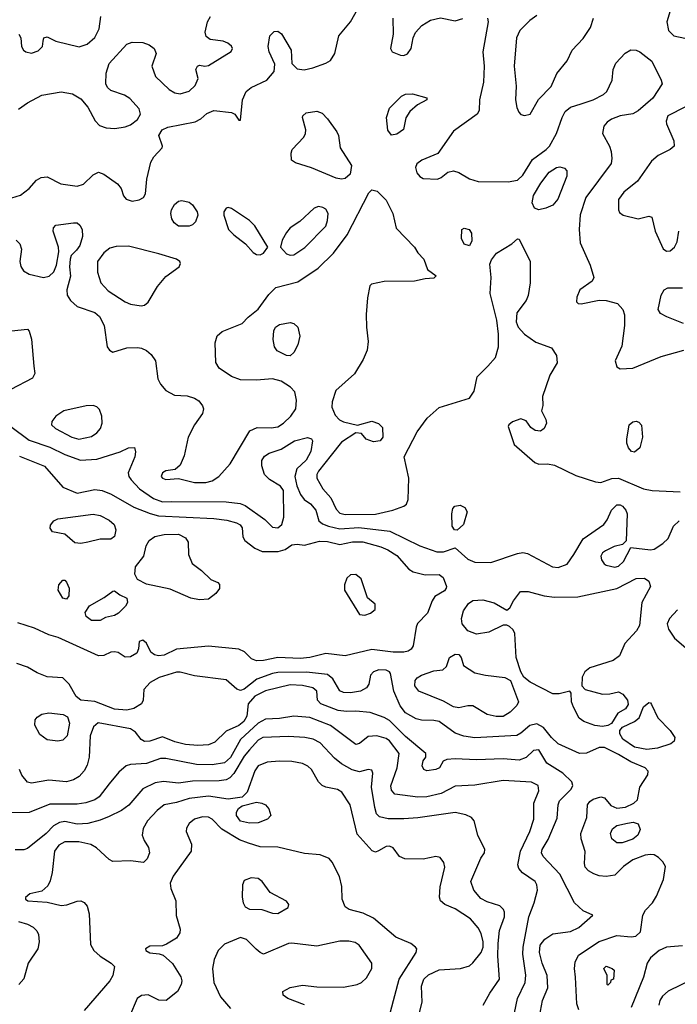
# Model space of a CAD drawing. Extents: x 1173029 to 1307123, y 522559 to 678521.
# Tile 316 of 623: x 1275911 to 1279616, y 546763 to 552306. Entities that reach past the tile are written whole.
import ezdxf

# ---------------------------------------------------------------- set-up
doc = ezdxf.new("R2010")
doc.units = 0

msp = doc.modelspace()

# ---------------------------------------------------------------- linework, layer by layer
at = {"layer": '0CON10XD'}
for points in [[(1275867.6, 551302.4), (1275915, 551317.5), (1275964, 551356), (1276006.6, 551403.4), (1276031.7, 551418.3), (1276065, 551421.4), (1276142.2, 551382.2), (1276235, 551368.1), (1276270.2, 551379.8), (1276325, 551432.7), (1276355, 551447.3), (1276385, 551436.8), (1276462.6, 551382.6), (1276483.3, 551355), (1276496.7, 551315), (1276510.8, 551295), (1276545, 551284.6), (1276585, 551291.5), (1276608.6, 551305), (1276620.6, 551325), (1276627.9, 551407.9), (1276649.6, 551505), (1276666.6, 551533.4), (1276712.9, 551585), (1276715.8, 551595), (1276695.6, 551655), (1276713.1, 551686.9), (1276745, 551701.8), (1276899.6, 551730.4), (1276931.7, 551748.3), (1276965, 551777.5), (1277005, 551794.5), (1277105, 551783.3), (1277122.5, 551775), (1277135, 551757.5), (1277145, 551740), (1277155, 551740), (1277165.5, 551855), (1277187.6, 551902.4), (1277214.7, 551925.3), (1277304, 551966), (1277345.7, 552015), (1277349.4, 552055), (1277316.2, 552125), (1277310.4, 552155), (1277320.6, 552215), (1277345, 552239.4), (1277365, 552241.9), (1277386, 552226), (1277440.8, 552135), (1277445, 552060), (1277475, 552030), (1277514.1, 552024.1), (1277562.5, 552035), (1277635, 552060.8), (1277662.9, 552077.1), (1277685.8, 552115), (1277709.5, 552215), (1277774.7, 552295), (1277850.2, 552429.8)], [(1279576, 552356), (1279556.9, 552295), (1279565.8, 552245), (1279596.2, 552216.2), (1279835, 552163.9)], [(1275905.8, 552225), (1275918, 552205), (1275922, 552155), (1275932, 552135), (1275945, 552124.4), (1275978.3, 552118.3), (1276015, 552130), (1276038.8, 552155), (1276043.8, 552185), (1276047.5, 552205), (1276065, 552210), (1276114.5, 552184.5), (1276246.3, 552153.7), (1276291.7, 552168.3), (1276333.7, 552206.3), (1276358.8, 552255), (1276367.5, 552325)], [(1277057.5, 552185), (1276983.8, 552195), (1276961.1, 552211.1), (1276955.7, 552235.7), (1276970, 552295), (1276985.5, 552325)], [(1278013.8, 552315), (1278014.5, 552225), (1278000.5, 552145), (1278009.2, 552125), (1278056.2, 552106.2), (1278075, 552105.4), (1278095.7, 552114.3), (1278116.7, 552145), (1278127.3, 552205), (1278141.5, 552235), (1278177.1, 552272.9), (1278225, 552303.6), (1278282.6, 552317.4), (1278365, 552300), (1278406.8, 552313.2)], [(1278546.7, 552315), (1278551.2, 552295), (1278520.6, 552125), (1278527.9, 552045), (1278524.2, 551955), (1278502, 551855), (1278499.2, 551795), (1278489.2, 551775), (1278355, 551677.9), (1278267.8, 551552.2), (1278176.2, 551515), (1278148, 551495), (1278141.2, 551475), (1278148.8, 551445), (1278165, 551423.8), (1278185, 551412.5), (1278265, 551408.6), (1278285, 551417.1), (1278322.4, 551447.6), (1278355, 551456.2), (1278385, 551445.4), (1278445, 551410), (1278495, 551394.5), (1278663, 551393), (1278715, 551403.3), (1278745, 551431.5), (1278800.3, 551519.7), (1278877.9, 551575), (1278896.2, 551595), (1278936.2, 551665), (1278967.1, 551755), (1278985, 551788.5), (1279015, 551813.3), (1279075, 551831.9), (1279142.5, 551855), (1279200, 551885), (1279218.7, 551901.3), (1279249.2, 551965), (1279255.6, 552025), (1279268.9, 552061.1), (1279322.2, 552117.8), (1279355, 552136.2), (1279385, 552134.6), (1279405, 552126.2), (1279472, 552072), (1279525.6, 551965), (1279530, 551945), (1279479.1, 551865), (1279395, 551793.8), (1279365, 551775.5), (1279295, 551764.4), (1279244.5, 551745.5), (1279220.5, 551729.5), (1279202.4, 551707.6), (1279194.4, 551665), (1279233.3, 551595), (1279243.5, 551565), (1279247.9, 551525), (1279243.3, 551496.7), (1279101.5, 551305), (1279067.9, 551207.9), (1279063.8, 551125), (1279069.7, 551049.7), (1279124.2, 550925), (1279146.7, 550855), (1279135.9, 550834.1), (1279066.2, 550785), (1279050, 550745), (1279048.3, 550718.3), (1279058.3, 550708.3), (1279075, 550706.7), (1279175, 550727.5), (1279215.8, 550725.8), (1279279.3, 550709.3), (1279310, 550675), (1279319.4, 550645), (1279318.1, 550585), (1279302.7, 550467.3), (1279266.2, 550385), (1279275, 550352.5), (1279295, 550340), (1279365, 550344), (1279525, 550409.4), (1279653.7, 550446.3)], [(1278825, 552330.4), (1278785, 552301.2), (1278729.1, 552245), (1278709.6, 552205), (1278697.3, 552045), (1278707.3, 551932.7), (1278704.2, 551854.2), (1278711.7, 551811.7), (1278723.8, 551785), (1278735, 551773.3), (1278755, 551766.2), (1278786.7, 551775), (1278833.9, 551856.1), (1278905, 551930), (1278936.9, 552003.1), (1278995.6, 552075), (1279024.4, 552135), (1279085, 552200), (1279127.6, 552262.4), (1279143.8, 552315)], [(1275905, 551801.8), (1275955, 551838.8), (1276035, 551881.2), (1276145, 551900.4), (1276208.3, 551888.3), (1276255, 551860), (1276295, 551814.3), (1276336.2, 551736.2), (1276361.1, 551711.1), (1276397.8, 551697.8), (1276446.4, 551693.6), (1276505, 551702.5), (1276534.8, 551715.2), (1276574.4, 551745), (1276592.5, 551775), (1276584.4, 551805), (1276532.4, 551862.4), (1276502.1, 551882.1), (1276425, 551908.5), (1276405.3, 551925.3), (1276396.1, 551945), (1276398.4, 552005), (1276415, 552059.4), (1276515, 552168.2), (1276545, 552180), (1276605, 552178.5), (1276641.2, 552165), (1276668, 552145), (1276679.2, 552115), (1276655.8, 552045), (1276675.8, 551985.8), (1276753.5, 551913.5), (1276785, 551895.3), (1276815, 551889.6), (1276865, 551903.1), (1276900, 551935), (1276916.2, 551975), (1276904, 552025), (1276912.5, 552045), (1276925, 552050), (1276955, 552044), (1276975, 552048), (1277102, 552128), (1277110, 552145), (1277105, 552158), (1277083.8, 552175), (1277057.5, 552185)], [(1278005, 551655.8), (1277984.7, 551684.7), (1277977.3, 551755), (1277995, 551808), (1278063.1, 551875), (1278085, 551887.3), (1278125, 551888.5), (1278205.8, 551865.8), (1278205.8, 551854.2), (1278152.8, 551827.2), (1278109.7, 551790.3), (1278085.9, 551754.1), (1278072.7, 551687.3), (1278035, 551661.4), (1278005, 551655.8)], [(1279758.7, 551865), (1279562.5, 551765), (1279552.5, 551735), (1279555, 551720), (1279596.2, 551625), (1279598, 551595), (1279576, 551575), (1279509.1, 551540.9), (1279470, 551510), (1279392.7, 551397.3), (1279315, 551334.4), (1279284.2, 551294.2), (1279284.2, 551235), (1279290.7, 551220.7), (1279311.2, 551205), (1279395, 551184.4), (1279455, 551200), (1279472.5, 551195), (1279492, 551115), (1279536.8, 551016.8), (1279555, 551002.5), (1279575, 551005.7), (1279600, 551025), (1279616, 551055), (1279623.8, 551115)], [(1277725, 551407.5), (1277695, 551414.6), (1277555, 551472.1), (1277465, 551500.8), (1277443.3, 551515), (1277440, 551555), (1277446.7, 551575), (1277511.2, 551645), (1277521.2, 551665), (1277523, 551687), (1277504, 551755), (1277506, 551765), (1277525, 551782.5), (1277585, 551790.8), (1277615, 551780), (1277645, 551748.8), (1277698, 551675), (1277707.5, 551655), (1277717.5, 551585), (1277780, 551485), (1277772.6, 551437.4), (1277745, 551412.2), (1277725, 551407.5)], [(1278835, 551235.8), (1278811.2, 551245), (1278798.9, 551275), (1278805, 551315.8), (1278846.7, 551385), (1278895, 551448.1), (1278935, 551474.2), (1278955, 551477.5), (1278981.2, 551471.2), (1278993.8, 551455), (1278994.2, 551425), (1278943.1, 551295), (1278915, 551262.2), (1278875, 551244.4), (1278835, 551235.8)], [(1275890.8, 551065), (1275911.4, 551045), (1275921.1, 551015), (1275912.5, 550945), (1275916.6, 550916.6), (1275931.8, 550891.8), (1275963.5, 550873.5), (1276045, 550855.5), (1276077.2, 550862.8), (1276103.7, 550886.3), (1276117.5, 550925), (1276130.9, 550999.1), (1276130, 551025), (1276100, 551115), (1276101.2, 551135), (1276115, 551148.8), (1276215, 551163.1), (1276235, 551161.9), (1276250.2, 551150.2), (1276263.3, 551125), (1276265.5, 551085), (1276250, 551035), (1276230.8, 551009.2), (1276201.2, 550978.8), (1276195, 550957.5), (1276191.8, 550915), (1276197.9, 550862.1), (1276177.1, 550785), (1276178.6, 550755), (1276197.5, 550725), (1276235, 550691.4), (1276335, 550657.8), (1276361.4, 550635), (1276386.5, 550585), (1276404, 550465), (1276416.1, 550446.1), (1276435, 550433.8), (1276515, 550458.6), (1276575, 550460.5), (1276597.4, 550457.4), (1276625, 550443.6), (1276652.2, 550422.2), (1276675.9, 550385.9), (1276688.5, 550285), (1276705, 550254.2), (1276735, 550218.6), (1276783.1, 550193.1), (1276855, 550188.1), (1276895, 550175.8), (1276919.7, 550159.7), (1276941.7, 550131.7), (1276945.7, 550115), (1276940.9, 550089.1), (1276895.7, 550025), (1276860.8, 549955), (1276838.6, 549851.4), (1276815, 549798.8), (1276786.8, 549773.2), (1276735, 549765.6), (1276716, 549755), (1276707.5, 549735), (1276715, 549724.3), (1276735, 549718.1), (1276805, 549723.6), (1276895, 549700.4), (1276960.5, 549700.5), (1276995, 549709.5), (1277032.9, 549735), (1277097.8, 549805), (1277208, 549992), (1277248.8, 550011.2), (1277328.2, 550008.2), (1277365, 550014.1), (1277397.3, 550035), (1277439.6, 550075), (1277466.2, 550115), (1277470.9, 550165), (1277461.3, 550211.3), (1277437.6, 550237.6), (1277385, 550270.4), (1277335, 550283.8), (1277245, 550276.2), (1277155, 550278.2), (1277105, 550298.1), (1277034.5, 550344.5), (1277016.8, 550376.8), (1277013.2, 550486.8), (1277022.9, 550527.1), (1277051.7, 550551.7), (1277165, 550595.8), (1277197.6, 550632.4), (1277255, 550675.7), (1277315, 550759.4), (1277355, 550797.8), (1277478.8, 550831.2), (1277592.9, 550907.1), (1277678.3, 550991.7), (1277755.6, 551094.4), (1277877.9, 551332.1), (1277895, 551348.8), (1277925, 551340.8), (1277975, 551290), (1278012.9, 551215), (1278032.5, 551132.5), (1278135.7, 551025.7), (1278155, 550993.3), (1278188.8, 550958.8), (1278209.3, 550899.3), (1278256.7, 550865), (1278245, 550851.2), (1278195, 550848), (1278135, 550834.4), (1277965, 550832.9), (1277893.6, 550816.4), (1277883, 550807), (1277870.4, 550739.6), (1277863, 550647), (1277864.1, 550575), (1277874.7, 550495), (1277868.7, 550445), (1277846.6, 550393.4), (1277797.2, 550312.8), (1277691.5, 550218.5), (1277671.8, 550155), (1277669.6, 550125), (1277689, 550079), (1277713.4, 550053.4), (1277735, 550041.8), (1277815, 550024), (1277895, 550045.7), (1277932.3, 550032.3), (1277955, 550010), (1277956.2, 549955), (1277942.5, 549935), (1277905, 549929.2), (1277863.8, 549945), (1277836.1, 549976.1), (1277805, 549980), (1277725, 549928.1), (1277665, 549854.6), (1277595.2, 549764.8), (1277584.7, 549745), (1277584.7, 549725), (1277618.9, 549665), (1277664.5, 549614.5), (1277695, 549550.8), (1277715, 549528.1), (1277745, 549520.2), (1277915, 549523), (1278013.3, 549545), (1278075, 549567.5), (1278090.8, 549579.2), (1278100, 549605), (1278104.2, 549725.8), (1278078, 549845), (1278150, 549985), (1278207.3, 550062.7), (1278275, 550122.9), (1278445, 550175.7), (1278472.2, 550215), (1278488.8, 550295), (1278548.9, 550355), (1278592.5, 550405), (1278609.5, 550465), (1278609.5, 550535), (1278599.5, 550615), (1278561.2, 550765), (1278567.5, 550855), (1278559.7, 550930.3), (1278569.2, 550955), (1278598, 550992), (1278683.8, 551045), (1278715, 551073.3), (1278725, 551070), (1278786.6, 550945), (1278786.8, 550825), (1278776.7, 550753.3), (1278763.8, 550726.2), (1278712.5, 550655), (1278708.6, 550605), (1278719.2, 550575), (1278755.3, 550535.3), (1278819.8, 550489.8), (1278908, 550458), (1278935.4, 550415.4), (1278940, 550375), (1278898.5, 550305), (1278875, 550240), (1278857.1, 550185), (1278858, 550135), (1278850, 550105), (1278875.9, 550055.9), (1278880, 550035), (1278865.9, 550004.1), (1278845, 549990), (1278815, 549993.8), (1278790.3, 550010.3), (1278765, 550047.5), (1278735, 550058.8), (1278687.3, 550042.7), (1278666.7, 550025), (1278663.3, 550015), (1278697.1, 549915), (1278812.5, 549812.5), (1278835, 549804), (1278884.2, 549805.8), (1278925, 549797.8), (1279045, 549739.4), (1279154.4, 549704.4), (1279185, 549701.4), (1279247.7, 549722.3), (1279285, 549724.6), (1279425.9, 549665.9), (1279475, 549655.4), (1279631.8, 549648.2)], [(1276865, 551144.3), (1276805, 551144.4), (1276781.9, 551161.9), (1276768.5, 551185), (1276762.7, 551215), (1276766.4, 551235), (1276784, 551266), (1276805, 551284.2), (1276825, 551287.5), (1276865, 551278.1), (1276885, 551264.3), (1276911.8, 551225), (1276914.5, 551205), (1276901.3, 551168.7), (1276885, 551150.8), (1276865, 551144.3)], [(1277265, 550982), (1277285, 550992), (1277310, 551025), (1277235.4, 551145.4), (1277206, 551175), (1277105, 551242.9), (1277085, 551249.4), (1277075, 551245.6), (1277061.8, 551225), (1277060.4, 551205), (1277088.1, 551125), (1277117.5, 551095), (1277183.8, 551045), (1277225.7, 550995.7), (1277245, 550984), (1277265, 550982)], [(1277435, 550979.6), (1277455, 550982.3), (1277516.8, 551023.2), (1277635, 551144.2), (1277645.6, 551175), (1277648.6, 551215), (1277635, 551238.8), (1277619.7, 551249.7), (1277595, 551254), (1277570, 551245), (1277489.4, 551170.6), (1277435.5, 551135), (1277415, 551108.1), (1277389.6, 551065), (1277380, 551025), (1277415, 550988.2), (1277435, 550979.6)], [(1278445, 551033.3), (1278415, 551043.3), (1278400, 551075), (1278402.5, 551125), (1278415, 551132.5), (1278442.5, 551125), (1278456, 551105), (1278458.3, 551061.7), (1278445, 551033.3)], [(1276595, 550694.4), (1276615, 550698.6), (1276634.3, 550715), (1276688.2, 550805), (1276735, 550860.8), (1276810, 550915), (1276817, 550933), (1276812.5, 550945), (1276795, 550957.8), (1276695, 550988.1), (1276525, 551030.4), (1276455, 551030), (1276419.8, 551020.2), (1276385, 550994.4), (1276349.6, 550945), (1276349.6, 550885), (1276368.2, 550825), (1276410.3, 550780.3), (1276505, 550717.9), (1276535, 550705.5), (1276595, 550694.4)], [(1279651.2, 550595), (1279557.5, 550632.5), (1279521.9, 550651.9), (1279508.1, 550675), (1279524.7, 550755.3), (1279542.5, 550785), (1279563.5, 550796.5), (1279645, 550797.5)], [(1277435, 550414.3), (1277415, 550415.8), (1277362.4, 550442.4), (1277347.1, 550465), (1277340, 550505), (1277342.2, 550555), (1277351.4, 550575), (1277375, 550589.5), (1277435, 550600.9), (1277455.8, 550595), (1277477.8, 550575), (1277489.5, 550525), (1277477.5, 550475), (1277455, 550432.5), (1277435, 550414.3)], [(1275865.4, 550555.4), (1275954.1, 550564.1), (1275965, 550553.3), (1275978.3, 550508.3), (1275991.6, 550355), (1275996.8, 550315), (1275982.6, 550287.4), (1275860.8, 550225)], [(1276245, 549944.7), (1276315, 549960), (1276345, 549980), (1276365.4, 550005), (1276375.4, 550035), (1276373.5, 550075), (1276361.3, 550111.3), (1276345, 550127.5), (1276325, 550134.4), (1276285, 550132.1), (1276160, 550105), (1276113.8, 550075), (1276092, 550045), (1276090, 550025), (1276112.9, 550005), (1276204.2, 549955), (1276245, 549944.7)], [(1275860.4, 550015), (1275965, 549939.2), (1276080.1, 549900.1), (1276165, 549858.1), (1276254.4, 549825.6), (1276345, 549832.9), (1276476.5, 549873.5), (1276525, 549896.2), (1276557, 549897), (1276563.6, 549873.6), (1276560, 549845), (1276523.1, 549755), (1276526.4, 549735), (1276539.6, 549715), (1276585.6, 549665.6), (1276665, 549611.1), (1276715, 549592.2), (1276766.5, 549593.5), (1277075, 549591.4), (1277153, 549583), (1277180.6, 549570.6), (1277292.2, 549492.2), (1277335, 549450), (1277365, 549445.4), (1277388.5, 549465), (1277399.2, 549505), (1277396.5, 549655), (1277379.6, 549679.6), (1277318.1, 549718.1), (1277291.1, 549745), (1277275.6, 549795), (1277275.6, 549825), (1277290.8, 549849.2), (1277316, 549865), (1277385, 549889.1), (1277458.8, 549935), (1277533.2, 549953.2), (1277555, 549945.7), (1277561.4, 549935), (1277551.8, 549875), (1277525, 549825.6), (1277472.7, 549777.3), (1277461.8, 549735), (1277471.7, 549681.7), (1277492.7, 549632.7), (1277514.7, 549604.7), (1277549.8, 549579.8), (1277579.4, 549545), (1277596.9, 549485), (1277617.6, 549467.6), (1277650, 549455), (1277715, 549440.4), (1277821.9, 549448.1), (1277996.5, 549426.5), (1278165, 549343.6), (1278261.2, 549311.2), (1278299.5, 549310.5), (1278365, 549332.2), (1278435, 549268.2), (1278475, 549252), (1278565, 549250), (1278715, 549301.4), (1278746, 549306), (1278771.7, 549301.7), (1278913.3, 549225), (1278945, 549221.4), (1278995, 549240.8), (1279034, 549295), (1279085.7, 549384.3), (1279202, 549465), (1279220.3, 549489.7), (1279244.4, 549545), (1279275, 549575.5), (1279293.3, 549575), (1279306.5, 549566.5), (1279325.6, 549545), (1279332.9, 549525), (1279327.8, 549372.2), (1279307.8, 549352.2), (1279260.5, 549339.5), (1279212, 549315), (1279195, 549303.8), (1279185.8, 549285), (1279189.2, 549265), (1279203.6, 549243.6), (1279215.6, 549235.6), (1279265, 549224.6), (1279285, 549229.6), (1279312.3, 549255), (1279355, 549333.8), (1279465, 549320.7), (1279485, 549325.3), (1279535, 549356.8), (1279565.5, 549385), (1279595.4, 549454.6), (1279626.2, 549485)], [(1279375, 549871.2), (1279357.5, 549875), (1279342, 549895), (1279332.5, 549922.5), (1279332.2, 549945), (1279345.7, 550025), (1279365, 550042.9), (1279385, 550045.8), (1279399.8, 550039.8), (1279415, 550023.3), (1279420, 549955), (1279405, 549896.7), (1279375, 549871.2)], [(1275909.6, 549849.6), (1276051.7, 549791.7), (1276153.5, 549675), (1276235, 549641.2), (1276335, 549660.4), (1276375, 549655.4), (1276427.1, 549635), (1276555, 549562.7), (1276645.9, 549525.9), (1276693.4, 549513.4), (1277005, 549497.8), (1277077.9, 549487.9), (1277132.9, 549472.9), (1277153.1, 549463.1), (1277165, 549446.2), (1277167.5, 549395), (1277179.6, 549375), (1277235, 549330.5), (1277277.4, 549312.6), (1277367.5, 549312.5), (1277406, 549324), (1277445, 549349.4), (1277475, 549352.9), (1277515, 549347.5), (1277600.5, 549369.5), (1277645, 549369.4), (1277715, 549350.7), (1277786.1, 549366.1), (1277845, 549367.1), (1277945, 549338.2), (1277985, 549320.7), (1278035, 549289.5), (1278103.4, 549213.4), (1278127.9, 549197.9), (1278195, 549181.1), (1278275, 549181.9), (1278297.1, 549165), (1278315.6, 549115.6), (1278314.3, 549105), (1278305, 549091.4), (1278250.6, 549059.4), (1278235.2, 549034.8), (1278208.5, 548965), (1278153.1, 548906.9), (1278144.7, 548885.3), (1278128.7, 548781.3), (1278116.9, 548763.1), (1278098.9, 548751.1), (1278075, 548745.4), (1278015, 548745.9), (1277895, 548760.9), (1277745, 548724.7), (1277635, 548737.5), (1277546.2, 548715), (1277490.4, 548710.4), (1277365, 548715.9), (1277285, 548697.9), (1277245, 548696.6), (1277217.5, 548707.5), (1277177.8, 548747.8), (1277145, 548762.3), (1276975, 548778.9), (1276795, 548762.5), (1276725, 548728), (1276694, 548724), (1276670.5, 548730.5), (1276650.8, 548745), (1276625, 548796.7), (1276605, 548813.8), (1276583.8, 548805), (1276581.2, 548765), (1276570.3, 548739.7), (1276535, 548718.6), (1276505, 548718), (1276465, 548743.8), (1276445, 548747.5), (1276424.5, 548745.5), (1276385, 548726), (1276355, 548724), (1276128.6, 548828.6), (1276075, 548843.5), (1275995, 548880.5), (1275901.3, 548911.3)], [(1278375, 549431.9), (1278360.8, 549435), (1278347.9, 549455), (1278345.7, 549525), (1278352, 549555), (1278362.3, 549567.7), (1278393.6, 549573.6), (1278419.5, 549559.5), (1278431.2, 549535), (1278410.8, 549465), (1278375, 549431.9)], [(1276255, 549357.3), (1276221.4, 549361.4), (1276165, 549409.2), (1276095, 549422.5), (1276083.6, 549443.6), (1276085, 549460), (1276103.3, 549485), (1276125, 549495.8), (1276325, 549522.9), (1276365, 549515.5), (1276415, 549488.9), (1276442.9, 549465), (1276452.5, 549435), (1276445, 549397.5), (1276425, 549381.2), (1276365, 549380.8), (1276295, 549364.4), (1276255, 549357.3)], [(1276925, 549040), (1276875, 549049.2), (1276759.6, 549099.6), (1276625, 549129.2), (1276574.3, 549154.3), (1276560, 549185), (1276563.8, 549225), (1276611.2, 549285), (1276624, 549345), (1276640, 549375), (1276673, 549397), (1276725, 549408.2), (1276805, 549409.7), (1276845, 549390), (1276859.5, 549365), (1276862.2, 549295), (1276882.5, 549245), (1276935.8, 549205.8), (1276987.5, 549155), (1277028.3, 549138.3), (1277037, 549127), (1277035.9, 549104.1), (1277016.7, 549075), (1276975, 549044), (1276925, 549040)], [(1276175, 549044), (1276155, 549049.2), (1276126.9, 549095), (1276130.9, 549125), (1276155, 549151.4), (1276165, 549150), (1276175, 549139.2), (1276190, 549105), (1276187.6, 549062.4), (1276175, 549044)], [(1277855, 548954), (1277887.5, 548965), (1277913.3, 548985), (1277913.3, 549015), (1277871.1, 549051.1), (1277835, 549159.2), (1277805, 549181.9), (1277775, 549180), (1277755, 549162.5), (1277741.9, 549125), (1277741.9, 549095), (1277825, 548957.5), (1277855, 548954)], [(1279195, 548327.7), (1279152, 548332), (1279090, 548355), (1279063.3, 548373.3), (1279030.8, 548435), (1279020.8, 548465), (1279017.5, 548515), (1279010, 548525), (1278949.8, 548510.2), (1278915, 548510), (1278787.2, 548577.2), (1278750.6, 548605), (1278733.8, 548633.8), (1278707.3, 548715), (1278700.6, 548850.6), (1278691.7, 548871.7), (1278670, 548890), (1278655, 548898), (1278635, 548898), (1278555, 548857.8), (1278485, 548846.9), (1278435.4, 548865.4), (1278403.1, 548905), (1278399.4, 548935), (1278412, 548978), (1278440.3, 549019.7), (1278465, 549036.2), (1278519.5, 549039.5), (1278585, 549023.3), (1278655, 548982.5), (1278672.5, 548995), (1278693.3, 549035), (1278732.3, 549087.7), (1278775, 549087.5), (1278866.8, 549063.2), (1278924.7, 549054.7), (1279055, 549056.5), (1279276.1, 549103.9), (1279385, 549160), (1279431.7, 549161.7), (1279455.8, 549145.8), (1279464.3, 549115), (1279416.8, 549025), (1279403.1, 548895), (1279385.3, 548864.7), (1279320.9, 548795), (1279289.6, 548725), (1279255, 548698.5), (1279123.1, 548656.9), (1279096, 548635), (1279080, 548605), (1279077.5, 548555), (1279097.5, 548535), (1279195, 548509.6), (1279235, 548510.5), (1279285, 548521.4), (1279308.9, 548508.9), (1279335.7, 548475), (1279339.7, 548450.3), (1279323.4, 548426.6), (1279281.7, 548401.7), (1279245.5, 548344.5), (1279225, 548331.9), (1279195, 548327.7)], [(1276315, 548924), (1276286.4, 548946.4), (1276280.7, 548969.3), (1276304.2, 549005.8), (1276387.5, 549052.5), (1276435, 549088.8), (1276445, 549090), (1276475, 549067.5), (1276515, 549050), (1276517.5, 549025), (1276507.5, 549005), (1276467.5, 548965), (1276445, 548951.2), (1276395, 548941.2), (1276365, 548924.2), (1276315, 548924)], [(1279617.1, 548982.9), (1279571.5, 548935), (1279558.5, 548905), (1279565.6, 548875), (1279600, 548825), (1279665, 548770)], [(1278635, 548382.8), (1278595, 548383.2), (1278544.7, 548394.7), (1278465, 548442.5), (1278435, 548444.2), (1278385, 548432.7), (1278355, 548438.2), (1278298.8, 548468.8), (1278158.9, 548525), (1278136.4, 548555), (1278138.6, 548585), (1278149.7, 548600.3), (1278174.5, 548615.5), (1278245, 548640), (1278295, 548646.7), (1278316.1, 548663.9), (1278332.5, 548715), (1278365, 548733.3), (1278385, 548732.5), (1278397.5, 548715), (1278410.7, 548670.7), (1278475, 548630), (1278535.7, 548615.7), (1278645, 548602.7), (1278676.2, 548586.2), (1278721.2, 548465), (1278712.1, 548445), (1278675, 548406.9), (1278635, 548382.8)], [(1279312.2, 547537.8), (1279265, 547490), (1279215, 547482.2), (1279175, 547486.5), (1279145, 547496.9), (1279115, 547514.4), (1279097.8, 547535), (1279092.5, 547555), (1279096.6, 547623.4), (1279074.6, 547695), (1279072.3, 547725), (1279106.4, 547815), (1279110.5, 547885), (1279122.5, 547905), (1279141.4, 547918.6), (1279185, 547930.8), (1279205.2, 547925.2), (1279242, 547882), (1279275, 547867), (1279325, 547873.7), (1279371.5, 547895), (1279392.5, 547915), (1279405.7, 547985), (1279449.2, 548055), (1279452, 548075), (1279434.2, 548095), (1279355, 548127.7), (1279285, 548170), (1279205, 548207.9), (1279175, 548209.1), (1279105, 548176.5), (1279065, 548174.5), (1278945, 548228.9), (1278908, 548265), (1278861.5, 548321.5), (1278825, 548341.3), (1278785, 548331.8), (1278735, 548288.8), (1278712.9, 548277.1), (1278475, 548262.2), (1278412.6, 548272.6), (1278365, 548290), (1278273.8, 548355), (1278245, 548361.5), (1278175, 548362.7), (1278145, 548370.4), (1278085, 548404.6), (1278055, 548443.5), (1278019.2, 548525), (1278000.4, 548625), (1277994.3, 548635), (1277975, 548644.5), (1277934.6, 548645.4), (1277904, 548635), (1277887.5, 548615), (1277878.6, 548565), (1277865.7, 548545), (1277831.2, 548525), (1277775, 548517.2), (1277735, 548518.2), (1277715, 548527.5), (1277676, 548596), (1277645, 548620.6), (1277526.3, 548633.7), (1277365, 548630.7), (1277335, 548624.8), (1277247.5, 548592.5), (1277175, 548536.5), (1277155, 548530.3), (1277135, 548537.1), (1277075, 548590.4), (1276895, 548612.4), (1276815, 548632.9), (1276795, 548632.5), (1276696.7, 548603.3), (1276645.5, 548575), (1276611.1, 548535), (1276606.2, 548475), (1276596.5, 548455), (1276555, 548428.6), (1276515, 548418), (1276445, 548425.2), (1276335, 548466.9), (1276255, 548474.5), (1276228.5, 548495), (1276190, 548565), (1276155, 548600.4), (1276065, 548607.3), (1276008.9, 548628.9), (1275955, 548660.6), (1275895, 548681.4)], [(1278839.1, 546695), (1278856.9, 546785), (1278887.5, 546855), (1278883.1, 546925), (1278855.3, 546995.3), (1278839.7, 547055), (1278844, 547095), (1278869.9, 547130.1), (1278915, 547159.6), (1279015, 547172.3), (1279062, 547195), (1279140, 547265), (1279085, 547290), (1279036.7, 547335), (1278954.8, 547494.8), (1278860, 547595), (1278850, 547615), (1278854.5, 547635), (1278888.8, 547691.2), (1278938.7, 547811.3), (1278944.6, 547885), (1278952.3, 547907.7), (1279017.5, 547975), (1279026.7, 547995), (1279022.2, 548015), (1278971.1, 548065), (1278880.5, 548120.5), (1278835, 548196.2), (1278805, 548192.7), (1278765, 548152.7), (1278725, 548137.3), (1278635, 548145.3), (1278485, 548139.1), (1278364.5, 548145.5), (1278318, 548142), (1278297.5, 548132.5), (1278276.2, 548095), (1278255, 548084.5), (1278205, 548077.1), (1278188, 548085), (1278179.4, 548105), (1278185, 548133.3), (1278198.8, 548155), (1278200, 548175), (1278085, 548270), (1277995, 548360.9), (1277965, 548377.8), (1277885, 548405.9), (1277805, 548413.9), (1277751.5, 548411.5), (1277705, 548416.6), (1277608.1, 548455), (1277588.6, 548475), (1277584.3, 548525), (1277562.5, 548545), (1277505, 548558.6), (1277435, 548562.2), (1277295, 548526.9), (1277235, 548498), (1277197.7, 548455), (1277191.6, 548385), (1277174.2, 548355), (1277145, 548333.4), (1277075, 548301.3), (1277010.5, 548239.5), (1276975, 548223.8), (1276915, 548220), (1276845, 548225.3), (1276785, 548240), (1276715, 548268.5), (1276645, 548244), (1276615, 548243.1), (1276595, 548253.5), (1276562.7, 548295), (1276535, 548314), (1276352.5, 548347.5), (1276326.5, 548325), (1276307.5, 548275), (1276302, 548155), (1276291.1, 548108.9), (1276273.6, 548076.4), (1276245.6, 548045), (1276215, 548026.9), (1276175, 548016), (1276075, 548024), (1275978.3, 548008.3), (1275955, 548014.3), (1275923.8, 548053.8), (1275910.6, 548085)], [(1279445, 548197.9), (1279375, 548211.1), (1279308.8, 548255), (1279292.2, 548285), (1279292.9, 548305), (1279307.1, 548322.9), (1279375, 548354.5), (1279400.8, 548375), (1279425, 548437.5), (1279455, 548462.5), (1279465, 548460), (1279470.7, 548450.7), (1279507.3, 548375), (1279576.2, 548305), (1279601.5, 548265), (1279598.1, 548245), (1279579.9, 548230.1), (1279505, 548204.7), (1279445, 548197.9)], [(1278698.9, 546715), (1278715.4, 546795), (1278759.7, 546885), (1278763.6, 546926.4), (1278746.7, 547045), (1278747.6, 547085), (1278780.5, 547255), (1278810.3, 547335), (1278828.5, 547405), (1278825.4, 547435), (1278814.5, 547455), (1278744, 547504), (1278722.5, 547527.5), (1278717.6, 547547.6), (1278732.8, 547625), (1278784.8, 547735.2), (1278807.3, 547805), (1278807.5, 547895), (1278836.7, 547965), (1278832.5, 547995), (1278795, 548013.6), (1278635, 548023.1), (1278475, 547996.2), (1278365, 547991.1), (1278285, 547950), (1278205, 547930.6), (1278155, 547929.4), (1278025.5, 547945.5), (1278005, 547968.8), (1278003, 547993), (1278037.2, 548095), (1278049.2, 548175), (1277995, 548246.2), (1277975, 548258.5), (1277924.1, 548274.1), (1277875, 548270.9), (1277825, 548231.4), (1277805, 548225.7), (1277661.9, 548331.9), (1277545, 548377.2), (1277455, 548384.2), (1277375, 548371.7), (1277295, 548367.5), (1277255, 548345.8), (1277155.7, 548254.3), (1277098.2, 548151.8), (1277065, 548122.2), (1276995, 548110.5), (1276907.4, 548112.6), (1276735, 548146.5), (1276705, 548146.5), (1276625, 548119.2), (1276535, 548112.5), (1276510.8, 548105), (1276469.6, 548070.4), (1276415.4, 548005), (1276359.3, 547930.7), (1276335.3, 547914.7), (1276283.6, 547896.4), (1276235, 547889.4), (1276081.1, 547888.9), (1275965, 547842.8), (1275865, 547840.4)], [(1276125, 548244.6), (1276065, 548251.8), (1276025, 548282.5), (1275995.6, 548335), (1275998.6, 548365), (1276009.8, 548380.2), (1276035, 548396.5), (1276075, 548403.6), (1276155.4, 548395.4), (1276181.2, 548381.2), (1276190.8, 548345), (1276177.7, 548275), (1276155, 548250), (1276125, 548244.6)], [(1278522.7, 546757.3), (1278560, 546825), (1278614.5, 546905), (1278604.3, 547034.3), (1278606.9, 547105), (1278615, 547178.8), (1278641.8, 547255), (1278642.5, 547282.5), (1278637.3, 547297.3), (1278616.4, 547316.4), (1278545, 547339.1), (1278509.4, 547359.4), (1278470, 547405), (1278453.6, 547455), (1278510, 547585), (1278530, 547615), (1278532, 547635), (1278492.5, 547715), (1278472, 547795), (1278456, 547815), (1278425, 547829.1), (1278365, 547843.3), (1278155, 547812.7), (1278075, 547806.7), (1277987.7, 547807.7), (1277937.8, 547817.8), (1277920.5, 547835), (1277911.5, 547871.5), (1277893.9, 547985), (1277901.4, 548065), (1277895, 548081.2), (1277875, 548085.6), (1277825, 548071.2), (1277785, 548083.3), (1277725, 548117.3), (1277685, 548148.2), (1277604.3, 548235), (1277563.8, 548255), (1277517.5, 548265), (1277425, 548271.2), (1277280, 548265), (1277255, 548250.3), (1277205, 548196.5), (1277175, 548159.3), (1277117.4, 548062.6), (1277095, 548038.1), (1277075, 548026.3), (1277035, 548020.7), (1276885, 548019), (1276805, 548008.7), (1276722.1, 548017.9), (1276675, 548009.2), (1276605, 547976.9), (1276525.8, 547884.2), (1276485.3, 547854.7), (1276415, 547819.6), (1276365, 547798.8), (1276295, 547781.6), (1276235, 547777.8), (1276165, 547791.5), (1276135, 547786.4), (1276102.2, 547767.8), (1276059.4, 547725), (1275955, 547640), (1275935, 547632), (1275885, 547632.5)], [(1278142.5, 546635), (1278177.8, 546775), (1278175.6, 546865), (1278187.8, 546905), (1278215, 546929.1), (1278275, 546956.5), (1278395, 546964.6), (1278445, 546979.1), (1278465, 546995.5), (1278511.8, 547055), (1278522, 547085), (1278522, 547115), (1278510.7, 547160.7), (1278495, 547194.3), (1278451.1, 547245), (1278365, 547300.8), (1278305.4, 547325.4), (1278282, 547345), (1278277, 547367), (1278279.1, 547425), (1278307.1, 547535), (1278300.8, 547560.8), (1278279.3, 547589.3), (1278255, 547594.3), (1278185, 547579.2), (1278081.5, 547581.5), (1278051.4, 547595), (1278015, 547644.3), (1277995, 547653.5), (1277975, 547651.1), (1277933.1, 547626.9), (1277915, 547618.8), (1277897, 547627), (1277811.5, 547721.5), (1277773.5, 547885), (1277726.6, 547956.6), (1277702.2, 547972.2), (1277635.3, 547985.3), (1277615.8, 547995), (1277595.3, 548015.3), (1277555, 548084.2), (1277535, 548104.4), (1277505, 548117.9), (1277445, 548130.4), (1277375, 548132.1), (1277305, 548125.4), (1277255, 548105.4), (1277235, 548077.5), (1277193.5, 547956.5), (1277165, 547928.6), (1277085, 547917.3), (1276975, 547935.2), (1276865, 547922.4), (1276795, 547899.5), (1276725, 547886.2), (1276685.7, 547854.3), (1276631.5, 547795), (1276606.6, 547753.4), (1276601.2, 547715), (1276611.5, 547685), (1276636.4, 547645), (1276641.8, 547615), (1276628.6, 547581.4), (1276608.5, 547561.5), (1276535, 547571.2), (1276436.3, 547566.3), (1276415, 547578.1), (1276344.7, 547644.7), (1276311.8, 547661.8), (1276245, 547677.9), (1276165, 547677), (1276131.7, 547658.3), (1276107.5, 547625), (1276094.4, 547505.6), (1276082.9, 547457.1), (1276069.8, 547430.2), (1276035, 547399.2), (1275967.5, 547385), (1275943.8, 547365), (1275944, 547355), (1275957.5, 547345), (1276065, 547338.5), (1276145, 547320), (1276176.9, 547323.1), (1276235, 547344.4), (1276255.5, 547345.5), (1276275, 547336), (1276290.8, 547315), (1276302, 547272), (1276309.3, 547099.3), (1276328.9, 547065), (1276363.8, 547033.8), (1276427.1, 546995), (1276445.6, 546975), (1276435.6, 546925), (1276418.9, 546895), (1276275, 546727.1)], [(1277205, 547781.8), (1277155, 547794.7), (1277131.8, 547825), (1277132.7, 547845), (1277143.8, 547866.2), (1277165, 547880.6), (1277245, 547900), (1277275, 547895.8), (1277295, 547885.8), (1277315, 547863.3), (1277325.7, 547825), (1277308, 547805), (1277255, 547784.6), (1277205, 547781.8)], [(1277999.5, 546720.5), (1278048.4, 546905), (1278145.6, 547055), (1278148.1, 547075), (1278141.9, 547085), (1278114.7, 547104.7), (1278030.4, 547140.4), (1277905, 547248.2), (1277846.9, 547276.9), (1277766.8, 547296.8), (1277745, 547312.5), (1277727.3, 547355), (1277725.3, 547425.3), (1277712.9, 547482.9), (1277672.4, 547562.4), (1277654.4, 547584.4), (1277604.4, 547604.4), (1277515, 547612.5), (1277365, 547647.3), (1277265, 547649.3), (1277199.3, 547670.7), (1277148.9, 547688.9), (1277049, 547749), (1276995, 547804.4), (1276975, 547816.9), (1276941.4, 547818.6), (1276895, 547805.6), (1276865, 547780), (1276851.2, 547755), (1276848.8, 547735), (1276879.2, 547665), (1276876.9, 547625), (1276776.3, 547483.7), (1276759.6, 547445), (1276762.9, 547415), (1276790.4, 547345), (1276793.1, 547263.1), (1276815.6, 547185), (1276813.3, 547165), (1276794, 547135), (1276739.1, 547100.9), (1276715, 547092), (1276645, 547090), (1276620, 547075), (1276622.5, 547065), (1276645, 547052), (1276697.7, 547047.7), (1276719.7, 547039.7), (1276772.1, 546992.1), (1276818.3, 546918.3), (1276823.8, 546895), (1276820.8, 546875), (1276800.8, 546835), (1276735.5, 546784.5), (1276695, 546785.6), (1276634.3, 546815.7), (1276596.6, 546813.4), (1276572.5, 546795), (1276529.2, 546695)], [(1279275, 547672.5), (1279246.4, 547695), (1279239.1, 547725), (1279250.1, 547749.9), (1279275, 547768.9), (1279335, 547783.6), (1279367.8, 547787.8), (1279395, 547778.8), (1279406.8, 547746.8), (1279393.3, 547715), (1279365, 547693.2), (1279305, 547672.9), (1279275, 547672.5)], [(1279061.9, 546731.9), (1279049.6, 546765), (1279043.4, 546915), (1279036, 546965), (1279039.7, 547000.3), (1279059.9, 547040.1), (1279175, 547115.9), (1279275, 547150.7), (1279356.4, 547143.6), (1279382.7, 547147.3), (1279409.6, 547170.4), (1279421.2, 547265), (1279436.4, 547293.6), (1279476.7, 547335), (1279498.4, 547371.6), (1279537.5, 547465), (1279548.7, 547538.7), (1279534.4, 547564.4), (1279509.4, 547589.4), (1279485, 547604.1), (1279465, 547607.1), (1279435, 547602.1), (1279365, 547575.8), (1279312.2, 547537.8)], [(1277365, 547273.8), (1277423, 547307), (1277427.5, 547325), (1277415, 547343.3), (1277322.3, 547392.3), (1277277.1, 547455), (1277255, 547471.9), (1277215.6, 547474.4), (1277175, 547460), (1277166, 547435), (1277164.4, 547365.6), (1277169.2, 547335), (1277181.7, 547311.7), (1277205, 547298.8), (1277275, 547297.5), (1277335, 547276.2), (1277365, 547273.8)], [(1275905, 547228.9), (1275954.7, 547214.7), (1275987.7, 547197.7), (1276007.4, 547177.4), (1276016.5, 547155), (1276020.5, 547115), (1276013.5, 547075), (1275959.5, 546995), (1275934.6, 546905.4), (1275905.3, 546874.7)], [(1277515, 546760), (1277421.2, 546795), (1277396.2, 546815), (1277393.3, 546835), (1277435, 546858), (1277505, 546870), (1277585, 546861.1), (1277735, 546860), (1277813.3, 546875), (1277836, 546885), (1277865, 546911.2), (1277895.6, 546965), (1277895.6, 546995), (1277824.2, 547095), (1277800.2, 547110.2), (1277765, 547118.5), (1277715, 547117.5), (1277585, 547089.5), (1277445, 547106.7), (1277425.5, 547104.5), (1277285, 547046), (1277265, 547054.2), (1277243.4, 547073.4), (1277188, 547128), (1277155, 547138.2), (1277065, 547101.2), (1277029.6, 547065), (1277006.2, 547015), (1276997.9, 546965), (1277005.4, 546885), (1277041.8, 546805), (1277098.9, 546738.9)], [(1279645, 547092.9), (1279554.6, 547085.4), (1279514.1, 547065.9), (1279464.7, 547025.3), (1279446.8, 546995), (1279425.5, 546915), (1279356.2, 546745)], [(1279225, 546870), (1279220, 546875), (1279220, 546925), (1279201.2, 546965), (1279215, 546978), (1279250, 546965), (1279260, 546955), (1279257.5, 546905), (1279241.7, 546898.3), (1279240, 546885), (1279225, 546870)], [(1279715, 546909.4), (1279565, 546837.1), (1279532.2, 546807.8), (1279518.2, 546785), (1279511.7, 546758.3)]]:
    msp.add_lwpolyline(points, dxfattribs=at)

doc.saveas('drawing.dxf')
